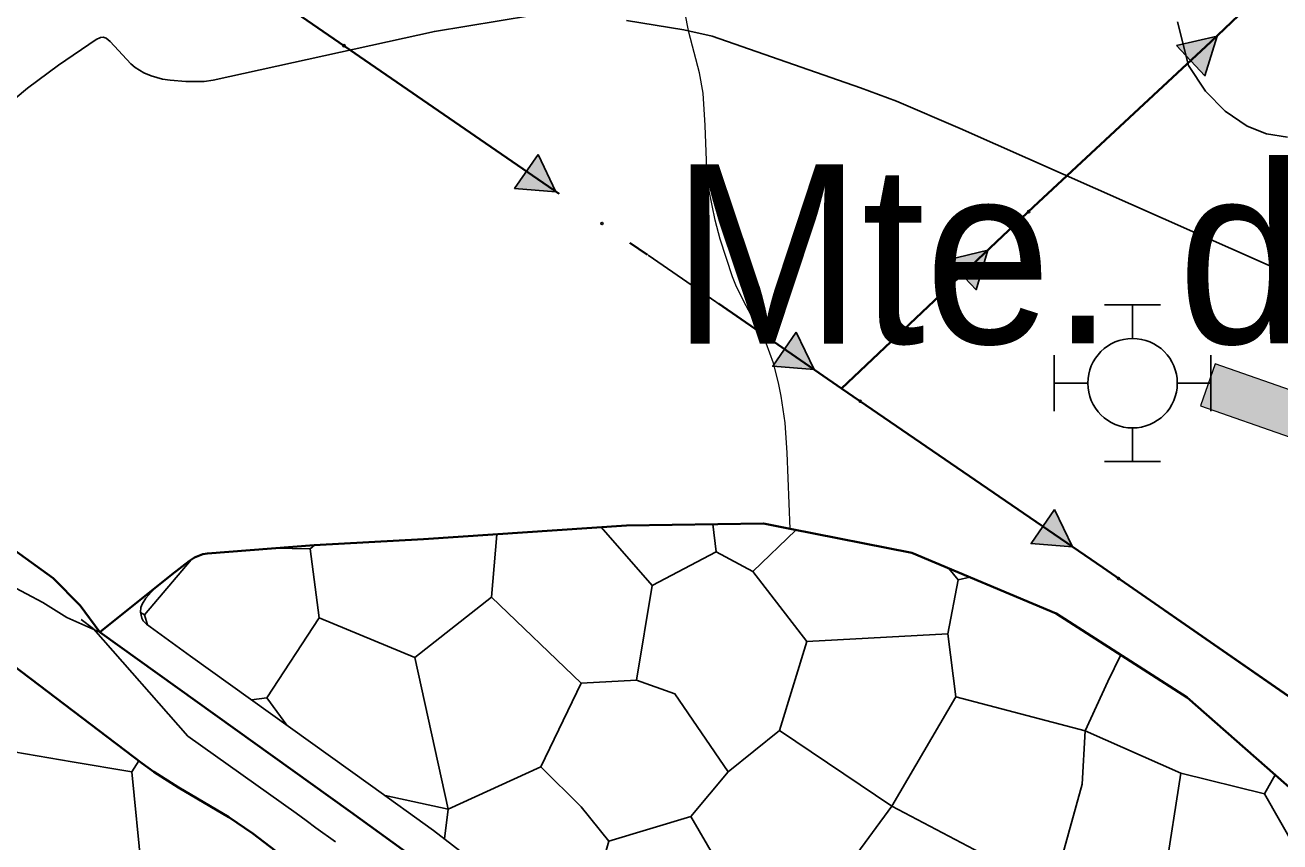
# Model space of a CAD drawing. Extents: x -64005 to -55000, y -89025 to -80000.
# Drawn here: x -57731 to -57170, y -85083 to -84718 of the extents above; entities that cross this region are included whole.
import ezdxf
from ezdxf.enums import TextEntityAlignment as Align

# ---------------------------------------------------------------- set-up
doc = ezdxf.new("R2010")
doc.units = 0
doc.header["$LTSCALE"] = 32
doc.linetypes.add('DASH_DOUBLE_DOT', pattern=[9.2, 5, -1.2, 0.3, -1.2, 0.3, -1.2])
doc.linetypes.add('DOT_DASHED', pattern=[7.7, 5, -1.2, 0.3, -1.2])
for name, color, linetype, lineweight in [('1', 7, 'Continuous', 25), ('16', 7, 'Continuous', 25), ('18', 7, 'Continuous', 25), ('19', 7, 'Continuous', 25), ('2', 7, 'Continuous', 25), ('24', 7, 'Continuous', 25), ('3', 7, 'Continuous', 25), ('53', 7, 'DASH_DOUBLE_DOT', 25), ('6', 7, 'Continuous', 25), ('7', 7, 'Continuous', 13)]:
    doc.layers.add(name, color=color, linetype=linetype, lineweight=lineweight)
doc.layers.add('45', color=7, linetype='Continuous')

msp = doc.modelspace()

# ---------------------------------------------------------------- hatches: boundary and pattern name
at = {"layer": '18'}
for points in [[(-57216.62, -84726.95), (-57198.59, -84722.8), (-57204.02, -84740.49)], [(-57501.84, -84775.6), (-57493.9, -84792.31), (-57512.34, -84790.84)], [(-57318.9, -84822.66), (-57300.9, -84818.37), (-57306.18, -84836.1)], [(-57386.55, -84855.02), (-57378.61, -84871.73), (-57397.05, -84870.26)], [(-57271.15, -84934.26), (-57263.18, -84950.95), (-57281.62, -84949.51)]]:
    msp.add_hatch(color=256, dxfattribs=at).paths.add_polyline_path(points)
at = {"layer": '7'}
msp.add_hatch(color=256, dxfattribs=at).paths.add_polyline_path([(-57206.03, -84888.01), (-57165.91, -84902.03), (-57159.31, -84883.15), (-57199.43, -84869.13)])

# ---------------------------------------------------------------- linework, layer by layer
at = {"layer": '1'}
msp.add_lwpolyline([(-57216.18, -84716.32), (-57211.32, -84735.92), (-57203.77, -84747.29), (-57194.89, -84756.29), (-57185.11, -84763.04), (-57176.51, -84766.4), (-57167.1, -84767.93)], dxfattribs=at)
at = {"layer": '16'}
for p, q in [((-57248.82, -84842.85), (-57223.82, -84842.85)), ((-57236.32, -84857.85), (-57236.32, -84842.85)), ((-57271.32, -84890.35), (-57271.32, -84865.35)), ((-57201.32, -84890.35), (-57201.32, -84865.35)), ((-57271.32, -84877.85), (-57256.32, -84877.85)), ((-57216.32, -84877.85), (-57201.32, -84877.85)), ((-57236.32, -84912.85), (-57236.32, -84897.85)), ((-57248.82, -84912.85), (-57223.82, -84912.85))]:
    msp.add_line(p, q, dxfattribs=at)
msp.add_circle((-57236.32, -84877.85), 20, dxfattribs=at)
at = {"layer": '18'}
for p, q in [((-57264.46, -84784.13), (-57210.32, -84733.72)), ((-57568.01, -84741.25), (-57507.09, -84783.22)), ((-57452.72, -84820.67), (-57391.8, -84862.64)), ((-57366.28, -84880.22), (-57312.54, -84829.38)), ((-57337.39, -84900.04), (-57276.39, -84941.89)), ((-57222.03, -84979.36), (-57161.22, -85021.5))]:
    msp.add_line(p, q, dxfattribs=at)
at = {"layer": '18', "linetype": 'DOT_DASHED', "lineweight": 40}
for points in [[(-60219.71, -81521.05), (-59978.44, -81794.82), (-59646.58, -82111.37), (-59468.07, -82280.13), (-59415, -82487.84), (-59283.25, -82645.5), (-59128.86, -82841.58), (-58714.75, -83353.72), (-58581.73, -83517.45), (-58506.34, -83610.82), (-58347.94, -83807.01), (-58247.59, -83933.66), (-58191.9, -84001.28), (-58164.58, -84034.46), (-58137.14, -84068.11), (-57960.33, -84286.53), (-57797.76, -84487.35), (-57624.25, -84702.51), (-57366.28, -84880.22), (-57249.59, -84960.27), (-57114.47, -85053.89), (-56518.68, -85641.19), (-56404.54, -85755.57)], [(-57366.28, -84880.22), (-57280.56, -84799.12), (-57201.32, -84725.34), (-57111.72, -84639.44), (-57001.22, -84535.99), (-56803.81, -84352.58), (-56800.13, -84349.16), (-56655.47, -84214.11), (-56626.76, -84187.31), (-56550.11, -84115.75), (-56364.73, -83938.99), (-56258.14, -83840.02), (-56026.24, -83620.22), (-55896.2, -83499.07), (-55799.55, -83408.82), (-55696.34, -83311.64), (-55651.45, -83255.16), (-55602.56, -83212.76)]]:
    msp.add_lwpolyline(points, dxfattribs=at)
at = {"layer": '18'}
for points in [[(-57216.62, -84726.95), (-57198.59, -84722.8), (-57204.02, -84740.49)], [(-57501.84, -84775.6), (-57493.9, -84792.31), (-57512.34, -84790.84)], [(-57318.9, -84822.66), (-57300.9, -84818.37), (-57306.18, -84836.1)], [(-57386.55, -84855.02), (-57378.61, -84871.73), (-57397.05, -84870.26)], [(-57271.15, -84934.26), (-57263.18, -84950.95), (-57281.62, -84949.51)]]:
    msp.add_lwpolyline(points, close=True, dxfattribs=at)
for centre in [(-57588.6, -84727.07), (-57282.74, -84801.19), (-57473.31, -84806.49), (-57358.01, -84885.89), (-57242.58, -84965.12)]:
    msp.add_circle(centre, 0.5, dxfattribs=at)
at = {"layer": '19'}
for p, q in [((-57677.66, -84981.42), (-57656.92, -84956.75)), ((-57623.06, -85018.44), (-57614.11, -85030.61)), ((-57177.35, -85061.36), (-57172.63, -85052.89)), ((-57542.03, -85068.21), (-57543.68, -85081.5))]:
    msp.add_line(p, q, dxfattribs=at)
for points in [[(-57601.89, -84950.22), (-57553.03, -84947.6), (-57462.32, -84941.46), (-57401.25, -84940.59), (-57334.95, -84953.69), (-57270.41, -84980.77), (-57211.96, -85018.35), (-57155.26, -85068.15), (-57110.92, -85110.04), (-57067.31, -85122.28), (-57060, -85124.62)], [(-57473.64, -84942.23), (-57450.88, -84968.21), (-57422.26, -84953.23), (-57423.83, -84940.91)], [(-57422.26, -84953.23), (-57405.96, -84962.04), (-57386.72, -84943.46)], [(-57599.72, -84982.75), (-57557, -85000.37), (-57522.65, -84973.5), (-57520.35, -84945.39)], [(-57657.08, -84999.83), (-57676.86, -84985.53), (-57678.22, -84984.03), (-57678.86, -84982.77), (-57679.46, -84980.17), (-57679.26, -84978.05), (-57678.78, -84976.62), (-57677.12, -84973.84), (-57673.44, -84969.78), (-57665.43, -84963.37), (-57662.08, -84960.71), (-57657.62, -84957.19), (-57655.29, -84955.71), (-57651.58, -84954.2), (-57649.59, -84953.87), (-57601.89, -84950.22)], [(-57629.91, -85019.29), (-57623.06, -85018.44), (-57599.72, -84982.75), (-57603.67, -84951.9)], [(-57619.93, -84951.6), (-57603.67, -84951.9), (-57601.8, -84950.22)], [(-57318.33, -84960.67), (-57314.17, -84965.73), (-57309.03, -84964.57)], [(-57405.96, -84962.04), (-57381.75, -84993.32), (-57318.77, -84989.8), (-57314.17, -84965.73)], [(-57522.65, -84973.5), (-57482.59, -85011.82), (-57457.93, -85010.51), (-57450.88, -84968.21)], [(-57676.36, -84985.89), (-57677.66, -84981.42), (-57679.42, -84980.32)], [(-57457.93, -85010.51), (-57440.75, -85016.68), (-57416.96, -85051.47), (-57394.08, -85032.97), (-57381.75, -84993.32)], [(-57394.08, -85032.97), (-57343.88, -85066.9), (-57315.26, -85017.99), (-57318.77, -84989.8)], [(-57305.12, -85310.34), (-57340.6, -85275.43), (-57349.87, -85267.19), (-57369.58, -85252.01), (-57379.15, -85244.09), (-57383.66, -85239.84), (-57414.7, -85208.67), (-57476.34, -85145.92), (-57515.59, -85105.5), (-57521.85, -85099.54), (-57534.95, -85088.28), (-57548.61, -85077.68), (-57576.67, -85057.43), (-57657.08, -84999.83)], [(-57257.5, -85033.16), (-57247.37, -85011.13), (-57241.62, -84999.28)], [(-57740.25, -85001), (-57678.83, -85047.7), (-57673.55, -85051.51), (-57662.56, -85058.5), (-57640.09, -85071.8), (-57629.3, -85079.11), (-57611.54, -85092.61)], [(-57570.18, -85062.11), (-57542.03, -85068.21), (-57557, -85000.37)], [(-57542.03, -85068.21), (-57500.64, -85049.28), (-57482.59, -85011.82)], [(-57267.62, -85088.68), (-57258.82, -85056.96), (-57257.5, -85033.16), (-57315.26, -85017.99)], [(-57257.5, -85033.16), (-57214.78, -85052.11), (-57221.82, -85097.05), (-57237.94, -85118.73)], [(-57736.04, -85042.63), (-57710, -85047.06), (-57683.41, -85051.5), (-57680.24, -85046.63)], [(-57500.64, -85049.28), (-57482.59, -85067.09), (-57470.24, -85082.51), (-57480.76, -85118.73)], [(-57689.98, -85116.43), (-57681.17, -85110.7), (-57678.98, -85095.28), (-57683.41, -85051.5)], [(-57470.24, -85082.51), (-57433.7, -85071.49), (-57416.96, -85051.47)], [(-57165.67, -85118.73), (-57148.73, -85111.58), (-57177.35, -85061.36), (-57214.78, -85052.11)], [(-57376.9, -85112.03), (-57361.05, -85090.44), (-57343.88, -85066.9)], [(-57343.88, -85066.9), (-57295.8, -85092.2), (-57307.66, -85118.73)], [(-57433.7, -85071.49), (-57411.24, -85109.83), (-57416.17, -85118.73)]]:
    msp.add_lwpolyline(points, dxfattribs=at)
at = {"layer": '2', "lineweight": 13}
msp.add_lwpolyline([(-57389.29, -84942.95), (-57390.55, -84909.03), (-57391.56, -84895.53), (-57393.33, -84883.61), (-57394.51, -84877.68), (-57396.66, -84868.83), (-57399.93, -84859.94), (-57408.96, -84843.25), (-57413.23, -84834.79), (-57414.98, -84830.38), (-57420.48, -84813.5), (-57422.8, -84804.95), (-57425.45, -84791.93), (-57426.51, -84782.24), (-57427.17, -84762.71), (-57428.07, -84748.23), (-57429.7, -84739.14), (-57434.52, -84721.01), (-57436.38, -84711.93)], dxfattribs=at)
at = {"layer": '2', "lineweight": 35}
msp.add_lwpolyline([(-57558.13, -85089.36), (-57585.69, -85069.42), (-57697.71, -84989.08)], dxfattribs=at)
at = {"layer": '24'}
for points in [[(-57490.37, -84711.24), (-57548.15, -84720.65), (-57647.08, -84742.49), (-57651.09, -84743.06), (-57659.21, -84743.04), (-57666.18, -84742.5), (-57669.65, -84741.95), (-57674.73, -84740.58), (-57677.98, -84739.21), (-57681.85, -84736.84), (-57683.81, -84735.2), (-57693.03, -84725.2), (-57694.79, -84723.64), (-57696.15, -84723.17), (-57697.38, -84723.36), (-57699.35, -84724.28), (-57716.11, -84735.79), (-57729.89, -84746.08), (-57741.94, -84755.93)], [(-56994.94, -84968.46), (-57017.95, -84940.52), (-57039.48, -84915.75), (-57046.49, -84908.21), (-57050.26, -84904.7), (-57079.11, -84881.26), (-57096.84, -84866.09), (-57102.02, -84861.86), (-57105.79, -84859.23), (-57108.44, -84857.67), (-57155.6, -84834.38), (-57176.69, -84824.66), (-57313.39, -84763.98), (-57341.78, -84751.89), (-57357.79, -84745.83), (-57424.15, -84722.8), (-57436.8, -84719.91), (-57462.43, -84715.79)]]:
    msp.add_lwpolyline(points, dxfattribs=at)
at = {"layer": '3', "lineweight": 40}
msp.add_lwpolyline([(-57736.28, -84952.19), (-57718.5, -84964.95), (-57706.39, -84977.25), (-57697.71, -84989.08)], dxfattribs=at)
at = {"layer": '3'}
for points in [[(-57697.71, -84989.08), (-57706.39, -84977.25), (-57718.5, -84964.95), (-57736.28, -84952.19)], [(-57745.2, -84964.25), (-57723.08, -84975.86), (-57712.42, -84982.58), (-57697.71, -84989.08)], [(-57745.2, -84964.25), (-57723.08, -84975.86), (-57712.42, -84982.58), (-57697.71, -84989.08)]]:
    msp.add_lwpolyline(points, dxfattribs=at)
at = {"layer": '53'}
for points in [[(-58952.29, -84291.94), (-58760.11, -84322.23), (-58551.46, -84358.24), (-58512.06, -84366.66), (-58468.05, -84378.43), (-58429.99, -84395.27), (-58404.16, -84409.28), (-58363.75, -84440.61), (-58338.15, -84460.15), (-58248.23, -84542.69), (-58140.61, -84638.53), (-58078.98, -84685.35), (-58026.26, -84724.3), (-57994.26, -84751.58), (-57965.63, -84784.26), (-57934.42, -84813.12), (-57903.77, -84830.98), (-57864.37, -84864), (-57700.41, -84987.56), (-57658.4, -85035.62)], [(-57658.4, -85035.62), (-57609.88, -85070), (-57605.54, -85073.25), (-57601.17, -85076.47), (-57592.37, -85082.84)]]:
    msp.add_lwpolyline(points, dxfattribs=at)
at = {"layer": '6', "lineweight": 35}
for points in [[(-57697.71, -84989.08), (-57665.43, -84963.37), (-57657.62, -84957.19), (-57655.29, -84955.71), (-57651.58, -84954.2), (-57649.59, -84953.87), (-57601.89, -84950.22), (-57553.03, -84947.6), (-57462.32, -84941.46), (-57401.25, -84940.59), (-57389.29, -84942.95)], [(-57389.29, -84942.95), (-57334.95, -84953.69), (-57270.41, -84980.77), (-57211.96, -85018.35), (-57155.26, -85068.15), (-57110.92, -85110.04), (-57067.31, -85122.28), (-57060, -85124.62)], [(-57740.25, -85001), (-57678.83, -85047.7)], [(-57678.83, -85047.7), (-57673.55, -85051.51), (-57662.56, -85058.5), (-57640.09, -85071.8), (-57629.3, -85079.11), (-57611.54, -85092.61)]]:
    msp.add_lwpolyline(points, dxfattribs=at)
at = {"layer": '7'}
msp.add_lwpolyline([(-57206.03, -84888.01), (-57165.91, -84902.03), (-57159.31, -84883.15), (-57199.43, -84869.13)], close=True, dxfattribs=at)

# ---------------------------------------------------------------- texts
at = {"layer": '45', "width": 0.95}
msp.add_text('Mte. do Rio de Odres', height=80, rotation=0.007, dxfattribs=at).set_placement((-56959.03, -84860.07), align=Align.CENTER)

doc.saveas('drawing.dxf')
